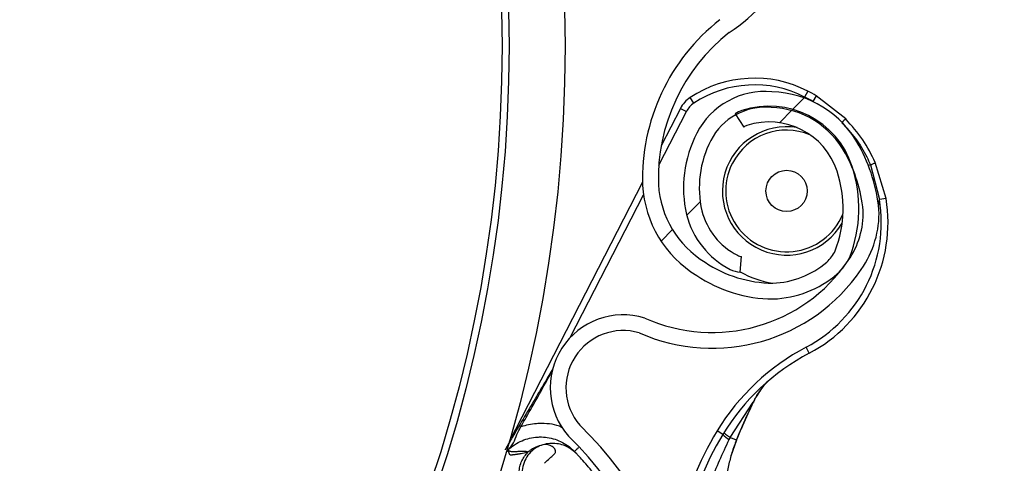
# Model space of a CAD drawing. Header units: inches. Extents: x 170 to 284, y 215 to 248.
# Tile 823 of 1056: x 235.9139 to 236.0644, y 224.76 to 224.8279. Entities that reach past the tile are written whole.
import ezdxf

# ---------------------------------------------------------------- set-up
doc = ezdxf.new("R2010")
doc.units = ezdxf.units.IN
doc.header["$LTSCALE"] = 0.25
doc.header["$MEASUREMENT"] = 0
doc.layers.add('RH FRONT OF HOOD', color=7, linetype='Continuous')
pattern_1 = [(45, (225.4196035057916, 218.4993357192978), (-0.03026527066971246, 0.03026527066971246), [])]

msp = doc.modelspace()

# ---------------------------------------------------------------- hatches: boundary and pattern name
at = {"layer": 'RH FRONT OF HOOD'}
h = msp.add_hatch(dxfattribs=at)
h.set_pattern_fill('ANSI31', color=256, scale=0.34241245, angle=2.8e-322, style=0)
h.set_pattern_definition([(45, (225.4529552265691, 218.4993357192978), (-0.03026527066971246, 0.03026527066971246), [])])
edge = h.paths.add_edge_path(flags=0)
edge.add_arc((235.7395956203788, 224.3915581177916), 0.021400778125, 89.9999999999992, 390.52248781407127, ccw=False)
edge.add_line((235.7395956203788, 224.4129588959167), (235.8123582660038, 224.4129588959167))
edge.add_arc((235.8123582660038, 224.8238538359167), 0.4108949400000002, 270, 450.0000000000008)
edge.add_line((235.8123582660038, 225.2347487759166), (235.3287006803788, 225.2347487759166))
edge.add_arc((235.3287006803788, 225.2390289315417), 0.004280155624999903, 180.0000000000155, 269.9999999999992, ccw=False)
edge.add_line((235.3244205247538, 225.2390289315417), (235.3244205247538, 225.2818304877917))
edge.add_arc((235.3287006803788, 225.2818304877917), 0.004280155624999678, 360, 540, ccw=False)
edge.add_line((235.3329808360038, 225.2818304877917), (235.3329808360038, 225.2390289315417))
edge.add_line((235.3329808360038, 225.2390289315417), (235.3297484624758, 225.2390289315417))
edge.add_line((235.3297484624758, 225.2390289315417), (235.3297484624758, 225.2818304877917))
edge.add_arc((235.3287006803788, 225.2818304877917), 0.001047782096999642, 360, 540.0000000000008)
edge.add_line((235.3276528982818, 225.2818304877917), (235.3276528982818, 225.2390289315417))
edge.add_arc((235.3287006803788, 225.2390289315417), 0.001047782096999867, 180, 270)
edge.add_line((235.3287006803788, 225.2379811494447), (235.8123582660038, 225.2379811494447))
edge.add_arc((235.8123582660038, 224.8238538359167), 0.4141273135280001, 269.9999999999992, 450, ccw=False)
edge.add_line((235.8123582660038, 224.4097265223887), (235.7395956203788, 224.4097265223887))
edge.add_arc((235.7395956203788, 224.3915581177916), 0.018168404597, 450.0000000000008, 750.5224878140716)
edge.add_arc((235.754343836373, 224.4002532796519), 0.001047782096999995, 390.5224878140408, 495.0000000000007)
edge.add_line((235.753602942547, 224.4009941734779), (235.7449077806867, 224.3922990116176))
edge.add_line((235.7449077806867, 224.3922990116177), (235.7426221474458, 224.3945846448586))
edge.add_line((235.7426221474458, 224.3945846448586), (235.751317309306, 224.4032798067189))
edge.add_arc((235.754343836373, 224.4002532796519), 0.004280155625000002, 390.522487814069, 495.0000000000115, ccw=False)
h = msp.add_hatch(dxfattribs=at)
h.set_pattern_fill('ANSI31', color=256, scale=0.34241245, style=0)
h.set_pattern_definition(pattern_1)
edge = h.paths.add_edge_path(flags=0)
edge.add_line((235.7790065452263, 225.2304686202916), (235.4365940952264, 225.2304686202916))
edge.add_line((235.4365940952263, 225.2304686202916), (235.4365940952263, 225.2347487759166))
edge.add_line((235.4365940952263, 225.2347487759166), (235.7790065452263, 225.2347487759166))
edge.add_arc((235.7790065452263, 224.8238538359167), 0.4108949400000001, 269.9999999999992, 450, ccw=False)
edge.add_line((235.7790065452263, 224.4129588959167), (235.7062438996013, 224.4129588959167))
edge.add_line((235.7062438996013, 224.4129588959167), (235.7062438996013, 224.4172390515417))
edge.add_line((235.7062438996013, 224.4172390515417), (235.7790065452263, 224.4172390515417))
edge.add_arc((235.7790065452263, 224.8238538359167), 0.406614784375, 270, 450.0000000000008)
h = msp.add_hatch(dxfattribs=at)
h.set_pattern_fill('ANSI32', color=256, scale=0.34241245, angle=2.8e-322, style=0)
h.set_pattern_definition([(45, (225.4196035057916, 218.4993357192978), (-0.09079581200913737, 0.09079581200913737), []), (45, (225.4801340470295, 218.4993357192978), (-0.09079581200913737, 0.09079581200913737), [])])
edge = h.paths.add_edge_path(flags=0)
edge.add_arc((235.7790065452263, 224.8238538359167), 0.2182879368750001, 180, 540, ccw=False)
edge = h.paths.add_edge_path(flags=0)
edge.add_arc((235.7790065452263, 224.8238538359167), 0.2097276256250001, 180, 540, ccw=False)
h = msp.add_hatch(dxfattribs=at)
h.set_pattern_fill('ANSI31', color=256, scale=0.34241245, angle=2.8e-322, style=0)
h.set_pattern_definition(pattern_1)
edge = h.paths.add_edge_path(flags=0)
edge.add_arc((235.9673115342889, 224.9880571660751), 0.001712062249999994, 288.1322229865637, 310.3426432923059)
edge.add_line((235.9684198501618, 224.9867522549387), (235.9699825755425, 224.9849123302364))
edge.add_arc((235.9673115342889, 224.9880571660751), 0.004126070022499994, 288.1322229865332, 310.3426432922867, ccw=False)
edge.add_arc((235.9645409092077, 224.9965177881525), 0.01302879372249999, 239.6083903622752, 288.1322229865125, ccw=False)
edge.add_arc((235.9675956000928, 225.0008329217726), 0.01830194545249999, 198.1322229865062, 238.19359599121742, ccw=False)
edge.add_arc((235.9613802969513, 224.9987975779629), 0.01176186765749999, 130.2730806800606, 198.1322229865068, ccw=False)
edge.add_arc((235.9645728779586, 224.9964201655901), 0.01566536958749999, 433.3892910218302, 493.5630227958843, ccw=False)
edge.add_arc((235.9621196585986, 224.9870775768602), 0.02532140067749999, 410.98647118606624, 434.1131563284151, ccw=False)
edge.add_arc((235.9678823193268, 224.9956663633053), 0.01504902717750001, 370.2879413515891, 407.4468726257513, ccw=False)
edge.add_arc((235.9556543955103, 224.9930672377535), 0.02754708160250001, 291.4407261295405, 371.0647967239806, ccw=False)
edge.add_arc((235.9699774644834, 224.9597815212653), 0.008748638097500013, 479.0908419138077, 626.0736552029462)
edge.add_arc((235.9705089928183, 224.8943440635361), 0.05672062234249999, 377.70285871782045, 451.14212272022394, ccw=False)
edge.add_arc((235.8204128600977, 224.8439305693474), 0.2150521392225, 361.5582505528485, 378.3382766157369, ccw=False)
edge.add_arc((236.00653812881, 224.8500071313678), 0.02884824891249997, 303.2910664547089, 359.5459797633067, ccw=False)
edge.add_arc((236.0399792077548, 224.8035616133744), 0.0284373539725, 488.2528168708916, 541.8512905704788)
edge.add_arc((236.0264763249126, 224.8035355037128), 0.01494630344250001, 183.423663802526, 238.6794151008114)
edge.add_arc((236.0291656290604, 224.8063257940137), 0.0187470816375, 236.0900975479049, 269.5718389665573)
edge.add_arc((236.0285530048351, 224.8010448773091), 0.0134739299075, 272.0097804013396, 310.4058687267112)
edge.add_arc((236.03317810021, 224.795173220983), 0.006011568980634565, 313.1147555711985, 333.8497966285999)
edge.add_arc((236.0216122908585, 224.7990241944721), 0.01816498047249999, 339.0314830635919, 378.1322229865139)
edge.add_arc((236.0284784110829, 224.8012726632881), 0.01094007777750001, 378.1322229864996, 468.1322229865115)
edge.add_arc((236.0256545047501, 224.8098959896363), 0.001866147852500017, 468.1322229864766, 483.774469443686)
edge.add_line((236.0246170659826, 224.8114471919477), (236.0232750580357, 224.813453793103))
edge.add_arc((236.0256545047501, 224.8098959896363), 0.004280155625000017, 468.13222298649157, 483.7744694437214, ccw=False)
edge.add_arc((236.0284784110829, 224.8012726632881), 0.01335408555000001, 378.1322229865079, 468.13222298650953, ccw=False)
edge.add_arc((236.0216122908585, 224.7990241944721), 0.020578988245, 338.7435812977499, 378.13222298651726, ccw=False)
edge.add_arc((236.03317810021, 224.795173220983), 0.008425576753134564, 312.7098901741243, 334.631933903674, ccw=False)
edge.add_arc((236.0285530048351, 224.8010448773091), 0.01588793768, 271.82252524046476, 310.60280367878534, ccw=False)
edge.add_arc((236.0291656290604, 224.8063257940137), 0.02116108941, 236.2367537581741, 269.7093947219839, ccw=False)
edge.add_arc((236.0264763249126, 224.8035355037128), 0.01736031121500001, 183.3124711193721, 238.498076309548, ccw=False)
edge.add_arc((236.0399792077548, 224.8035616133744), 0.030851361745, 128.0503802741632, 181.9117605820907, ccw=False)
edge.add_arc((236.00653812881, 224.8500071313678), 0.02643424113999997, 303.0739325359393, 359.4558360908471)
edge.add_arc((235.8204128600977, 224.8439305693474), 0.21263813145, 361.5698914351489, 378.3419125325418)
edge.add_arc((235.9705089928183, 224.8943440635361), 0.05430661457, 377.6888496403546, 451.2467578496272)
edge.add_arc((235.9699774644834, 224.9597815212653), 0.01116264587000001, 118.193261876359, 266.66131017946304, ccw=False)
edge.add_arc((235.9556543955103, 224.9930672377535), 0.02513307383, 291.1036231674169, 371.1028807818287)
edge.add_arc((235.9678823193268, 224.9956663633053), 0.01263501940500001, 370.2152702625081, 407.1149197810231)
edge.add_arc((235.9621196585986, 224.9870775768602), 0.022907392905, 411.1765293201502, 434.1519381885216)
edge.add_arc((235.9645728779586, 224.9964201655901), 0.01325136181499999, 433.3244634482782, 493.8674727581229)
edge.add_arc((235.9613802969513, 224.9987975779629), 0.009347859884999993, 489.8547471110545, 558.132222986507)
edge.add_arc((235.9675956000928, 225.0008329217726), 0.01588793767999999, 198.1322229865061, 238.0844018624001)
edge.add_arc((235.9645409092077, 224.9965177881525), 0.01061478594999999, 239.7667243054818, 288.1322229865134)
h = msp.add_hatch(dxfattribs=at)
h.set_pattern_fill('ANSI31', color=256, scale=0.34241245, angle=2.8e-322, style=0)
h.set_pattern_definition(pattern_1)
edge = h.paths.add_edge_path(flags=0)
edge.add_line((236.0242613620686, 224.7916483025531), (236.0240517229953, 224.789243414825))
edge.add_arc((236.0244100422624, 224.7933538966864), 0.004126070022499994, 242.80758111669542, 265.0180014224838, ccw=False)
edge.add_arc((236.0284784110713, 224.8012726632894), 0.01302879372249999, 194.2837484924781, 242.8075811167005, ccw=False)
edge.add_arc((236.0336946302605, 224.8021343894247), 0.01830194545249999, 152.8075811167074, 192.868954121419, ccw=False)
edge.add_arc((236.0278773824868, 224.805123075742), 0.01176186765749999, 444.94843881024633, 512.8075811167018, ccw=False)
edge.add_arc((236.0284314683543, 224.8011812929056), 0.01566536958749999, 388.0646491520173, 448.23838092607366, ccw=False)
edge.add_arc((236.0200631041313, 224.7963571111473), 0.02532140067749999, 365.6618293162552, 388.7885144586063, ccw=False)
edge.add_arc((236.0302222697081, 224.7982979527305), 0.01504902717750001, 324.96329948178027, 362.12223075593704, ccw=False)
edge.add_arc((236.0197767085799, 224.8051658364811), 0.02754708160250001, 246.11608425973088, 325.7401548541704, ccw=False)
edge.add_arc((236.006177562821, 224.7715778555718), 0.008748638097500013, 433.7662000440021, 580.7490133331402)
edge.add_arc((235.9600185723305, 224.7251915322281), 0.05672062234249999, 332.3782168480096, 405.81748085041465, ccw=False)
edge.add_arc((235.8186385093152, 224.7964800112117), 0.2150521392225, 316.23360868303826, 333.0136347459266, ccw=False)
edge.add_arc((235.9538221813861, 224.6683983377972), 0.02884824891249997, 257.9664245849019, 314.2213378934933, ccw=False)
edge.add_arc((235.9443067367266, 224.6119629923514), 0.0284373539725, 442.9281750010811, 496.5266487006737)
edge.add_arc((235.9347944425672, 224.6215465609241), 0.01494630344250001, 498.0990219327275, 553.3547732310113)
edge.add_arc((235.938669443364, 224.6215960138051), 0.0187470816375, 190.765455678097, 224.2471970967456)
edge.add_arc((235.934483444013, 224.618318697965), 0.0134739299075, 226.6851385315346, 265.0812268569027)
edge.add_arc((235.9335599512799, 224.6109014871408), 0.006011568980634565, 267.7901137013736, 288.5251547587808)
edge.add_arc((235.9281665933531, 224.6218335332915), 0.01816498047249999, 293.7068411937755, 332.8075811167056)
edge.add_arc((235.9345929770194, 224.6185318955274), 0.01094007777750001, 332.8075811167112, 422.8075811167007)
edge.add_arc((235.93873958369, 224.6266029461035), 0.001866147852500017, 422.8075811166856, 438.449827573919)
edge.add_line((235.9391132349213, 224.628431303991), (235.9395965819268, 224.6307964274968))
edge.add_arc((235.93873958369, 224.6266029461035), 0.004280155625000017, 422.80758111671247, 438.44982757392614, ccw=False)
edge.add_arc((235.9345929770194, 224.6185318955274), 0.01335408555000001, 332.80758111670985, 422.80758111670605, ccw=False)
edge.add_arc((235.9281665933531, 224.6218335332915), 0.020578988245, 293.418939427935, 332.8075811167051, ccw=False)
edge.add_arc((235.9335599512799, 224.6109014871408), 0.008425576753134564, 267.3852483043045, 289.30729203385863, ccw=False)
edge.add_arc((235.934483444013, 224.618318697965), 0.01588793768, 226.4978833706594, 265.2781618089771, ccw=False)
edge.add_arc((235.938669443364, 224.6215960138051), 0.02116108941, 190.9121118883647, 224.3847528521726, ccw=False)
edge.add_arc((235.9347944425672, 224.6215465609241), 0.01736031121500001, 137.9878292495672, 193.1734344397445, ccw=False)
edge.add_arc((235.9443067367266, 224.6119629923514), 0.030851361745, 442.72573840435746, 496.58711871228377, ccw=False)
edge.add_arc((235.9538221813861, 224.6683983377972), 0.02643424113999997, 257.7492906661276, 314.1311942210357)
edge.add_arc((235.8186385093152, 224.7964800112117), 0.21263813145, 316.245249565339, 333.0172706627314)
edge.add_arc((235.9600185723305, 224.7251915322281), 0.05430661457, 332.3642077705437, 405.9221159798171)
edge.add_arc((236.006177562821, 224.7715778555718), 0.01116264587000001, 72.86862000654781, 221.3366683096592, ccw=False)
edge.add_arc((236.0197767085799, 224.8051658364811), 0.02513307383, 245.7789812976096, 325.7782389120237)
edge.add_arc((236.0302222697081, 224.7982979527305), 0.01263501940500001, 324.8906283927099, 361.7902779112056)
edge.add_arc((236.0200631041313, 224.7963571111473), 0.022907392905, 365.8518874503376, 388.8272963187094)
edge.add_arc((236.0284314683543, 224.8011812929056), 0.01325136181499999, 387.9998215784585, 448.5428308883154)
edge.add_arc((236.0278773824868, 224.805123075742), 0.009347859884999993, 444.5301052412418, 512.8075811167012)
edge.add_arc((236.0336946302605, 224.8021343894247), 0.01588793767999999, 512.8075811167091, 552.7597599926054)
edge.add_arc((236.0284784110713, 224.8012726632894), 0.01061478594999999, 194.4420824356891, 242.8075811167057)
edge.add_arc((236.0244100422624, 224.7933538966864), 0.001712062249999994, 242.8075811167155, 265.0180014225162)

# ---------------------------------------------------------------- linework, layer by layer
for p, q in [((236.0169856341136, 224.8151051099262), (236.0164190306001, 224.8159619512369)), ((236.0343768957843, 224.8169475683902), (236.0339074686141, 224.8160338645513)), ((236.0356680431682, 224.8162299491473), (236.0351399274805, 224.815348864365)), ((236.0401803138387, 224.8126739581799), (236.0356680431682, 224.8162299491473)), ((236.0116160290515, 224.805614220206), (236.015828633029, 224.8138137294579)), ((236.0149149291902, 224.8142831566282), (236.0119899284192, 224.8085898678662)), ((236.0149149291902, 224.8142831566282), (236.015828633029, 224.8138137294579)), ((236.0232750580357, 224.8134537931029), (236.0246170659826, 224.8114471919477)), ((236.0439511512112, 224.8056562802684), (236.0436517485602, 224.8055630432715)), ((236.0439511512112, 224.8056562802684), (236.0453359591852, 224.8003442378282)), ((236.0463496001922, 224.8005108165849), (236.0447049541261, 224.806015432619)), ((236.0091324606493, 224.8030280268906), (235.988734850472, 224.7633256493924)), ((235.9980730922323, 224.7792539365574), (236.0092896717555, 224.8010861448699)), ((236.045207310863, 224.7993474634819), (236.0453359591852, 224.8003442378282)), ((236.0463496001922, 224.8005108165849), (236.0453359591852, 224.8003442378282)), ((236.0240517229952, 224.789243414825), (236.0242613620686, 224.7916483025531)), ((236.0346113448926, 224.7768667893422), (236.0341312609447, 224.7777749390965)), ((236.0225260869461, 224.7639758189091), (236.026044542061, 224.7694016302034)), ((236.0213940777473, 224.7644459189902), (236.0205174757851, 224.7649814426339)), ((236.0226656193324, 224.7611663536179), (236.0235196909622, 224.7636271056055)), ((236.0235519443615, 224.7637817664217), (236.0234879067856, 224.7636266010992)), ((235.9883497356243, 224.7618549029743), (235.9885629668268, 224.762059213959)), ((235.9989159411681, 224.7616447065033), (235.998732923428, 224.7618371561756)), ((235.9990945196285, 224.7614555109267), (235.9989732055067, 224.7615844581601))]:
    msp.add_line(p, q, dxfattribs=at)
at = {"layer": 'RH FRONT OF HOOD', "flags": 128}
msp.add_lwpolyline([(236.0261057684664, 224.7694473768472), (236.0261270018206, 224.7694279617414), (236.0261401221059, 224.7694118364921), (236.0261447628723, 224.7693994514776), (236.0261407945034, 224.7693911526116), (236.0261283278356, 224.7693871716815), (236.0261077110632, 224.7693876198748), (236.0260795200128, 224.7693924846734), (236.026044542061, 224.7694016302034)], dxfattribs=at)
at = {"layer": 'RH FRONT OF HOOD'}
for centre, radius in [((235.7790065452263, 224.8238538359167), 0.218287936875), ((235.7790065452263, 224.8238538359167), 0.2097276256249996), ((235.7790065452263, 224.8238538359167), 0.20865758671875), ((236.0311467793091, 224.8016688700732), 0.003155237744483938)]:
    msp.add_circle(centre, radius, dxfattribs=at)
for centre, radius, start, end in [((235.7790065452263, 224.8238538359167), 0.4141273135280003, 270, 90), ((235.7790065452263, 224.8238538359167), 0.4108949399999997, 270, 90), ((235.7790065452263, 224.8238538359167), 0.406614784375, 270, 90), ((236.00653812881, 224.8500071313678), 0.02884824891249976, 303.2910664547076, 359.5459797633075), ((236.0399792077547, 224.8035616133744), 0.03085136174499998, 128.050380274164, 181.9117605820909), ((236.0399792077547, 224.8035616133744), 0.02843735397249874, 128.2528168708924, 181.8512905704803), ((236.0262401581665, 224.8011100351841), 0.01780544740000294, 62.80758111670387, 123.4754709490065), ((236.0262401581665, 224.8011100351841), 0.01677821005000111, 62.80758111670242, 123.4754709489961), ((236.0188743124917, 224.8122489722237), 0.004451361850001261, 123.4754709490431, 152.8075811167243), ((236.0278773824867, 224.805123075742), 0.01176186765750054, 84.94843881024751, 152.8075811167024), ((236.0284314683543, 224.8011812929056), 0.01566536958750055, 28.0646491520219, 88.23838092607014), ((236.0240494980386, 224.7968460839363), 0.02157198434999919, 59.06184014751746, 62.80758111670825), ((236.0240494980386, 224.7968460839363), 0.02259922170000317, 59.06184014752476, 62.80758111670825), ((236.0188743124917, 224.8122489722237), 0.003424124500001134, 123.4754709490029, 152.8075811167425), ((236.0278773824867, 224.805123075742), 0.009347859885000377, 84.5301052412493, 152.8075811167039), ((236.0284784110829, 224.8012726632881), 0.01335408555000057, 18.13222298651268, 108.1322229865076), ((236.0284314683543, 224.8011812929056), 0.01325136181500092, 27.99982157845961, 88.54283088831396), ((236.0256545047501, 224.8098959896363), 0.004280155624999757, 108.1322229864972, 123.7744694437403), ((236.0311467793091, 224.8016688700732), 0.009810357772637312, 80.66297785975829, 329.89972053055), ((236.0256545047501, 224.8098959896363), 0.001866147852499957, 108.1322229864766, 123.7744694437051), ((236.0284784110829, 224.8012726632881), 0.0109400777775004, 18.13222298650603, 108.132222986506), ((236.0454861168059, 224.806380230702), 0.008231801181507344, 130.1319035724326, 135.4943768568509), ((236.0336946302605, 224.8021343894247), 0.0183019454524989, 152.8075811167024, 192.8689541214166), ((236.0311467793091, 224.8016688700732), 0.009303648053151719, 67.44866381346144, 152.8075811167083), ((236.0336946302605, 224.8021343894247), 0.0158879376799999, 152.8075811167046, 192.759759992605), ((236.0200631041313, 224.7963571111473), 0.0253214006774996, 5.661829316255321, 28.78851445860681), ((236.0200631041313, 224.7963571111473), 0.02290739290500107, 5.851887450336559, 28.82729631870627), ((236.0311467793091, 224.8016688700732), 0.009303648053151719, 152.8075811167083, 337.7195927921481), ((236.0216122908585, 224.7990241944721), 0.02057898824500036, 338.7435812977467, 18.13222298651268), ((236.0405808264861, 224.8137006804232), 0.008721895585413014, 292.7319939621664, 298.2193015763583), ((236.0216122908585, 224.7990241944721), 0.01816498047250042, 339.031483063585, 18.13222298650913), ((236.0264763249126, 224.8035355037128), 0.01736031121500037, 183.3124711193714, 238.4980763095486), ((236.0264763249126, 224.8035355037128), 0.01494630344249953, 183.4236638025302, 238.6794151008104), ((236.0240494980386, 224.7968460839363), 0.02157198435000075, 297.8627048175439, 9.33240275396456), ((236.0240494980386, 224.7968460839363), 0.02259922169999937, 297.8627048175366, 9.332402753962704), ((236.0284784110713, 224.8012726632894), 0.01302879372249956, 194.283748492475, 242.8075811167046), ((236.0284784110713, 224.8012726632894), 0.01061478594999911, 194.4420824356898, 242.8075811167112), ((236.0302222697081, 224.7982979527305), 0.01263501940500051, 324.8906283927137, 1.79027791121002), ((236.0302222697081, 224.7982979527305), 0.01504902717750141, 324.96329948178, 2.122230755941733), ((236.0244100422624, 224.7933538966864), 0.001712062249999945, 242.8075811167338, 265.0180014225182), ((236.03317810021, 224.795173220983), 0.006011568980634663, 313.1147555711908, 333.849796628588), ((236.0197767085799, 224.8051658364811), 0.02513307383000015, 245.7789812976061, 325.7782389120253), ((236.0291656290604, 224.8063257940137), 0.0187470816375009, 236.0900975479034, 269.5718389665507), ((236.0285530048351, 224.8010448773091), 0.01347392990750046, 272.009780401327, 310.4058687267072), ((236.03317810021, 224.795173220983), 0.008425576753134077, 312.7098901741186, 334.6319339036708), ((236.0197767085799, 224.8051658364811), 0.02754708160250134, 246.1160842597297, 325.7401548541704), ((236.0291656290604, 224.8063257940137), 0.02116108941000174, 236.2367537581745, 269.7093947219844), ((236.0244100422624, 224.7933538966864), 0.004126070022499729, 242.8075811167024, 265.018001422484), ((236.0311467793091, 224.8016688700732), 0.01425087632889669, 240.1664776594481, 261.3691800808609), ((236.0285530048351, 224.8010448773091), 0.01588793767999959, 271.8225252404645, 310.6028036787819), ((236.006177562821, 224.7715778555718), 0.01116264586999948, 72.86862000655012, 221.3366683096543), ((236.006177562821, 224.7715778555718), 0.008748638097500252, 73.76620004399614, 220.7490133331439), ((236.0506141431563, 224.7465951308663), 0.03526848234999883, 117.8627048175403, 148.5788848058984), ((236.0506141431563, 224.7465951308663), 0.03424124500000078, 117.8627048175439, 148.578884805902), ((235.9600185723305, 224.7251915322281), 0.05672062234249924, 332.3782168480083, 45.81748085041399), ((236.0582113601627, 224.7419539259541), 0.04417120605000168, 148.5788848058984, 169.7560486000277), ((235.9600185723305, 224.7251915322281), 0.05430661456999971, 332.3642077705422, 45.92211597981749), ((236.0582113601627, 224.7419539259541), 0.04314396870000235, 148.5788848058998, 169.7560486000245), ((236.0240208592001, 224.7667602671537), 0.003500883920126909, 221.381938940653, 241.850199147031), ((236.0236245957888, 224.7639443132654), 0.0001780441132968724, 245.9174166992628, 262.8783449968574), ((236.023576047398, 224.7637476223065), 3.319259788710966e-05, 37.09651304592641, 75.0949892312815)]:
    msp.add_arc(centre, radius, start, end, dxfattribs=at)
for points, knots in [([(236.0395688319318, 224.812105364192), (236.0402998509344, 224.8113212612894), (236.0417830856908, 224.8097303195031), (236.0431473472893, 224.8074729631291), (236.0437719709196, 224.8060612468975), (236.0439511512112, 224.8056562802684)], [0, 0, 0, 0, 0.4093476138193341, 0.8305647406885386, 1, 1, 1, 1]), ([(236.0447049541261, 224.806015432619), (236.0441111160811, 224.807207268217), (236.0429037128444, 224.8096305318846), (236.0410979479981, 224.8116484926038), (236.0401803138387, 224.8126739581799)], [0, 0, 0, 0, 0.4918307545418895, 1, 1, 1, 1]), ([(235.9954067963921, 224.7744645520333), (235.99420621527, 224.7724267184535), (235.9923930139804, 224.7693490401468), (235.9902484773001, 224.7657097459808), (235.9891194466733, 224.7638045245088), (235.9885115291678, 224.7627679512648), (235.9882369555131, 224.7622845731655), (235.9881392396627, 224.7621100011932), (235.9881366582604, 224.7621053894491)], [0, 0, 0, 0, 0.4937439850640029, 0.7456865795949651, 0.8829237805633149, 0.9575698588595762, 0.9988791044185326, 0.9999999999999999, 0.9999999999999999, 0.9999999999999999, 0.9999999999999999]), ([(235.9905177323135, 224.765604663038), (235.9909559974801, 224.76636274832), (235.9926138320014, 224.7692303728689), (235.9942152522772, 224.7721299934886), (235.9953933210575, 224.7742630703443)], [0, 0, 0, 0, 0.2643600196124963, 0.9999999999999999, 0.9999999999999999, 0.9999999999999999, 0.9999999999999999]), ([(236.0281775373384, 224.7724613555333), (236.0280098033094, 224.7722916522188), (236.0273917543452, 224.7716663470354), (236.0266628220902, 224.7705372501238), (236.026175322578, 224.7696418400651), (236.026044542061, 224.7694016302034)], [0, 0, 0, 0, 0.2141804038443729, 0.7891897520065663, 1, 1, 1, 1]), ([(236.0261057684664, 224.7694473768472), (236.0262294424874, 224.76969970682), (236.0266105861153, 224.7704773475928), (236.0270893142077, 224.7711459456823), (236.0274127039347, 224.7715975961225)], [0, 0, 0, 0, 0.3244814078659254, 1, 1, 1, 1]), ([(236.026044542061, 224.7694016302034), (236.0254842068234, 224.7681943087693), (236.024626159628, 224.7663455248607), (236.0238286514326, 224.764442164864), (236.0235519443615, 224.7637817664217)], [0, 0, 0, 0, 0.6530354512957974, 1, 1, 1, 1]), ([(236.0235845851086, 224.7637796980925), (236.0238611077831, 224.7644484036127), (236.0246557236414, 224.7663699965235), (236.0255334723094, 224.7682328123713), (236.0261057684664, 224.7694473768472)], [0, 0, 0, 0, 0.3479954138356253, 1, 1, 1, 1]), ([(235.9887338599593, 224.7622259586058), (235.988909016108, 224.7624258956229), (235.9893589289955, 224.7629394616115), (235.9897720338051, 224.7640020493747), (235.9901921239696, 224.7650288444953), (235.9904657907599, 224.765512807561), (235.9905177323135, 224.765604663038)], [0, 0, 0, 0, 0.2412678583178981, 0.6197299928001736, 0.9278253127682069, 1, 1, 1, 1]), ([(235.9968851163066, 224.7654603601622), (235.9968457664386, 224.7654835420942), (235.9959142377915, 224.7660323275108), (235.9944880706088, 224.7661188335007), (235.9923770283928, 224.7661043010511), (235.9913216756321, 224.765820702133), (235.9905177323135, 224.765604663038)], [0, 0, 0, 0, 0.0210988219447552, 0.4994719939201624, 0.618709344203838, 0.9999999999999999, 0.9999999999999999, 0.9999999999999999, 0.9999999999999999]), ([(235.9885629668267, 224.7620592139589), (235.9885629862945, 224.762059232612), (235.9891866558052, 224.7626568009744), (235.9906143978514, 224.7636001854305), (235.9924710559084, 224.7640373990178), (235.9942811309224, 224.7640778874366), (235.9960977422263, 224.7637341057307), (235.9977574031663, 224.7627690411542), (235.9985452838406, 224.7620332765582), (235.9987329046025, 224.761837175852), (235.9987329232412, 224.7618371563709)], [0, 0, 0, 0, 7.18941593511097e-06, 0.2303203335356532, 0.4448965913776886, 0.4983905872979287, 0.7130087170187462, 0.9276298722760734, 0.9999928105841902, 1, 1, 1, 1]), ([(236.0180307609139, 224.7506483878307), (236.0180307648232, 224.7506484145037), (236.0181141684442, 224.7512174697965), (236.0185016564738, 224.7534455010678), (236.0196837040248, 224.7579061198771), (236.0213830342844, 224.7615555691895), (236.0223692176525, 224.7636734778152)], [0, 0, 0, 0, 5.869764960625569e-06, 0.125228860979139, 0.4923383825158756, 1, 1, 1, 1]), ([(236.0234879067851, 224.7636266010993), (236.0232428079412, 224.7629716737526), (236.0227582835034, 224.7616769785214), (236.0222520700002, 224.7596524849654), (236.02183578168, 224.7573438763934), (236.0215462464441, 224.7545652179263), (236.0214762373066, 224.7525373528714), (236.0214381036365, 224.7514327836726)], [0, 0, 0, 0, 0.1627420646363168, 0.3217171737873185, 0.4905672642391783, 0.7225142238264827, 1, 1, 1, 1]), ([(236.0223692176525, 224.7636734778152), (236.0224212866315, 224.7637743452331), (236.0224733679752, 224.763875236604), (236.0225260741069, 224.7639757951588), (236.0225260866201, 224.7639758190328)], [0, 0, 0, 0, 0.9997625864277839, 1, 1, 1, 1]), ([(236.0225260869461, 224.7639758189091), (236.0225773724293, 224.7639564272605), (236.0228144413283, 224.7638667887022), (236.0231592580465, 224.7637398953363), (236.0233886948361, 224.7636608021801), (236.0234879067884, 224.7636266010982)], [0, 0, 0, 0, 0.135457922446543, 0.6261588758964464, 1, 1, 1, 1]), ([(236.0235196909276, 224.7636271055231), (236.0235265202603, 224.7636232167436), (236.0235403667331, 224.7636153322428), (236.0235396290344, 224.763612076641), (236.0235237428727, 224.7636150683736), (236.0234997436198, 224.7636227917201), (236.0234879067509, 224.7636266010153)], [0, 0, 0, 0, 0.2466091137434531, 0.5000000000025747, 0.753390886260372, 0.9999999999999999, 0.9999999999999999, 0.9999999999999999, 0.9999999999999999]), ([(235.9883343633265, 224.7618515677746), (235.9883343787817, 224.7618515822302), (235.9884641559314, 224.7619729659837), (235.9885990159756, 224.7620994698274), (235.9887338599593, 224.7622259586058)], [0, 0, 0, 0, 0.0001190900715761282, 1, 1, 1, 1]), ([(235.9916449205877, 224.7617630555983), (235.991506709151, 224.7617224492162), (235.9912136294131, 224.7616363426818), (235.9907885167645, 224.7615377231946), (235.9904505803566, 224.7614716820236), (235.9902008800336, 224.7614294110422), (235.9900431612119, 224.7614046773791), (235.9898832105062, 224.7613815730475), (235.989721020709, 224.7613600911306), (235.9895485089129, 224.7613392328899), (235.9893722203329, 224.7613201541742), (235.9892137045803, 224.7613038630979), (235.9890976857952, 224.7612947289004), (235.9890152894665, 224.7612889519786), (235.9889514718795, 224.76129936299), (235.9888931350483, 224.7613281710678), (235.9888412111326, 224.7613788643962), (235.9887970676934, 224.7614540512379), (235.9887652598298, 224.7615541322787), (235.9887323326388, 224.761644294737), (235.9887060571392, 224.7617143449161), (235.9886876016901, 224.7617584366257), (235.9886707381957, 224.7617956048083), (235.9886402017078, 224.7618254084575), (235.9885930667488, 224.7618524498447), (235.9885264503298, 224.7618673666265), (235.9884467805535, 224.7618695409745), (235.9883814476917, 224.7618591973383), (235.9883488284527, 224.7618540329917)], [0, 0, 0, 0, 0.08480730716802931, 0.1798353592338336, 0.2850849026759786, 0.3228266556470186, 0.3617275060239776, 0.4017874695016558, 0.443006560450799, 0.4853847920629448, 0.5351510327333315, 0.5813528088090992, 0.6105805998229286, 0.6293562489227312, 0.6489120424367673, 0.6766412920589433, 0.7075477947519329, 0.7416323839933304, 0.7850907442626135, 0.8280699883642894, 0.8539878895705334, 0.8729964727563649, 0.885095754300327, 0.9032140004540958, 0.9275168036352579, 0.951748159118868, 0.9759089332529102, 1, 1, 1, 1]), ([(235.9887338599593, 224.7622259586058), (235.9886828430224, 224.762175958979), (235.9885679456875, 224.7620633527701), (235.9884277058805, 224.761929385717), (235.9883497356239, 224.7618549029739)], [0, 0, 0, 0, 0.4440219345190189, 0.9999999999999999, 0.9999999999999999, 0.9999999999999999, 0.9999999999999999]), ([(235.9885632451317, 224.7620594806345), (235.9886048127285, 224.7620280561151), (235.9886898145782, 224.7619637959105), (235.9888556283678, 224.7618993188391), (235.9890488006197, 224.7618554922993), (235.9892653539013, 224.7618349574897), (235.9894938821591, 224.7618312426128), (235.9897277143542, 224.7618383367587), (235.9899914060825, 224.7618542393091), (235.9902490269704, 224.7618726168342), (235.9904787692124, 224.7618873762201), (235.9906707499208, 224.7618975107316), (235.990850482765, 224.7619018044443), (235.9910342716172, 224.7618991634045), (235.9912094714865, 224.7618868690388), (235.9913729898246, 224.7618608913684), (235.9915217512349, 224.7618216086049), (235.9916044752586, 224.7617822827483), (235.9916449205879, 224.7617630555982)], [0, 0, 0, 0, 0.0657809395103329, 0.1345158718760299, 0.2062058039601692, 0.27713025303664, 0.3450539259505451, 0.411816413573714, 0.4774590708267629, 0.5636721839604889, 0.622780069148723, 0.6670965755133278, 0.724168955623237, 0.7778304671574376, 0.8321346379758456, 0.8905164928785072, 0.9464714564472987, 1, 1, 1, 1]), ([(235.9915118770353, 224.75547155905), (235.9911678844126, 224.7559167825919), (235.9906387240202, 224.7566016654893), (235.9903227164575, 224.7577330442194), (235.9902439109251, 224.7586446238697), (235.9903606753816, 224.7595520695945), (235.99072360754, 224.7606691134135), (235.9912808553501, 224.7613310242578), (235.9916431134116, 224.7617613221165)], [0, 0, 0, 0, 0.2394514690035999, 0.368345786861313, 0.499976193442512, 0.6316105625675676, 0.7605158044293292, 0.9999999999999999, 0.9999999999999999, 0.9999999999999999, 0.9999999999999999]), ([(235.9941331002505, 224.7629307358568), (235.9938074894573, 224.7628275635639), (235.9931206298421, 224.7626099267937), (235.9921842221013, 224.7619553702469), (235.9913870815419, 224.7610299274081), (235.9908605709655, 224.7598704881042), (235.9906812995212, 224.7586095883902), (235.9908559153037, 224.7574002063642), (235.9912935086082, 224.7563441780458), (235.9917555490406, 224.7557908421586), (235.991974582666, 224.7555285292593)], [0, 0, 0, 0, 0.1098512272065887, 0.2317256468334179, 0.3631776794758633, 0.4999999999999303, 0.6368223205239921, 0.7682743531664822, 0.8901487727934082, 1, 1, 1, 1]), ([(235.9941331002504, 224.7629307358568), (235.9936427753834, 224.7627935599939), (235.9928015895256, 224.7625582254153), (235.9921009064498, 224.7621087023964), (235.9917832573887, 224.7618701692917), (235.9916964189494, 224.7618009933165), (235.9916739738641, 224.7617832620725), (235.991666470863, 224.7617773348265)], [0, 0, 0, 0, 0.5022803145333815, 0.8616962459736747, 0.9584272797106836, 0.9861029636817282, 1, 1, 1, 1]), ([(235.9990945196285, 224.7614555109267), (235.9985991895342, 224.7618818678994), (235.9978369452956, 224.7625379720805), (235.9965413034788, 224.7629712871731), (235.9954880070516, 224.7631118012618), (235.9946727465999, 224.7630520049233), (235.9942296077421, 224.762952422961), (235.9941330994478, 224.7629307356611)], [0, 0, 0, 0, 0.3580314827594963, 0.5509607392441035, 0.7480445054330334, 0.9451282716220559, 1, 1, 1, 1]), ([(235.9941408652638, 224.7600316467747), (235.9944151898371, 224.7603070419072), (235.9947976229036, 224.7606909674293), (235.9952945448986, 224.7611072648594), (235.9956385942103, 224.7614171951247), (235.9958972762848, 224.7617840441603), (235.9958059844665, 224.7622374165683), (235.9951334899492, 224.7628529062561), (235.9945329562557, 224.762899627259), (235.9941330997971, 224.7629307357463)], [0, 0, 0, 0, 0.1001269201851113, 0.1395859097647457, 0.1897135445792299, 0.2582342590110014, 0.3697357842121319, 0.5803479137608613, 1, 1, 1, 1]), ([(235.9993327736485, 224.7624110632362), (235.9992760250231, 224.7623567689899), (235.9990536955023, 224.7621440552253), (235.9988047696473, 224.7619058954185), (235.9987568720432, 224.7618600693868), (235.9987329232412, 224.7618371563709)], [0, 0, 0, 0, 0.1462931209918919, 0.5731465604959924, 0.9999999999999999, 0.9999999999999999, 0.9999999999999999, 0.9999999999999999]), ([(235.9989732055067, 224.7615844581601), (235.9989250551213, 224.7616356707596), (235.9987803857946, 224.7617895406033), (235.9988939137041, 224.761667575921), (235.9990307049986, 224.7615240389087), (235.998931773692, 224.7616280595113), (235.9989159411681, 224.7616447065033)], [0, 0, 0, 0, 0.1877582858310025, 0.5641255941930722, 0.9302446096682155, 0.9999999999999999, 0.9999999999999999, 0.9999999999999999, 0.9999999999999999]), ([(236.0027067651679, 224.757163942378), (236.0024269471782, 224.7575336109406), (236.0016606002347, 224.7585460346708), (236.000655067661, 224.7597249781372), (235.9997645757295, 224.7607347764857), (235.9992211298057, 224.7613205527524), (235.9991364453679, 224.7614108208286), (235.9990945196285, 224.7614555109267)], [0, 0, 0, 0, 0.1282528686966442, 0.3512504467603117, 0.5733912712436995, 0.7887937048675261, 1, 1, 1, 1])]:
    msp.add_open_spline(points, degree=3, knots=knots, dxfattribs=at)
msp.add_open_spline([(236.0215859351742, 224.7647562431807), (236.0215908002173, 224.7647342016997), (236.0216005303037, 224.7646901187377), (236.0217915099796, 224.7645173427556), (236.0220928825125, 224.764281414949), (236.0223816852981, 224.7640776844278), (236.022526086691, 224.7639758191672)], degree=3, dxfattribs=at)

doc.saveas('drawing.dxf')
